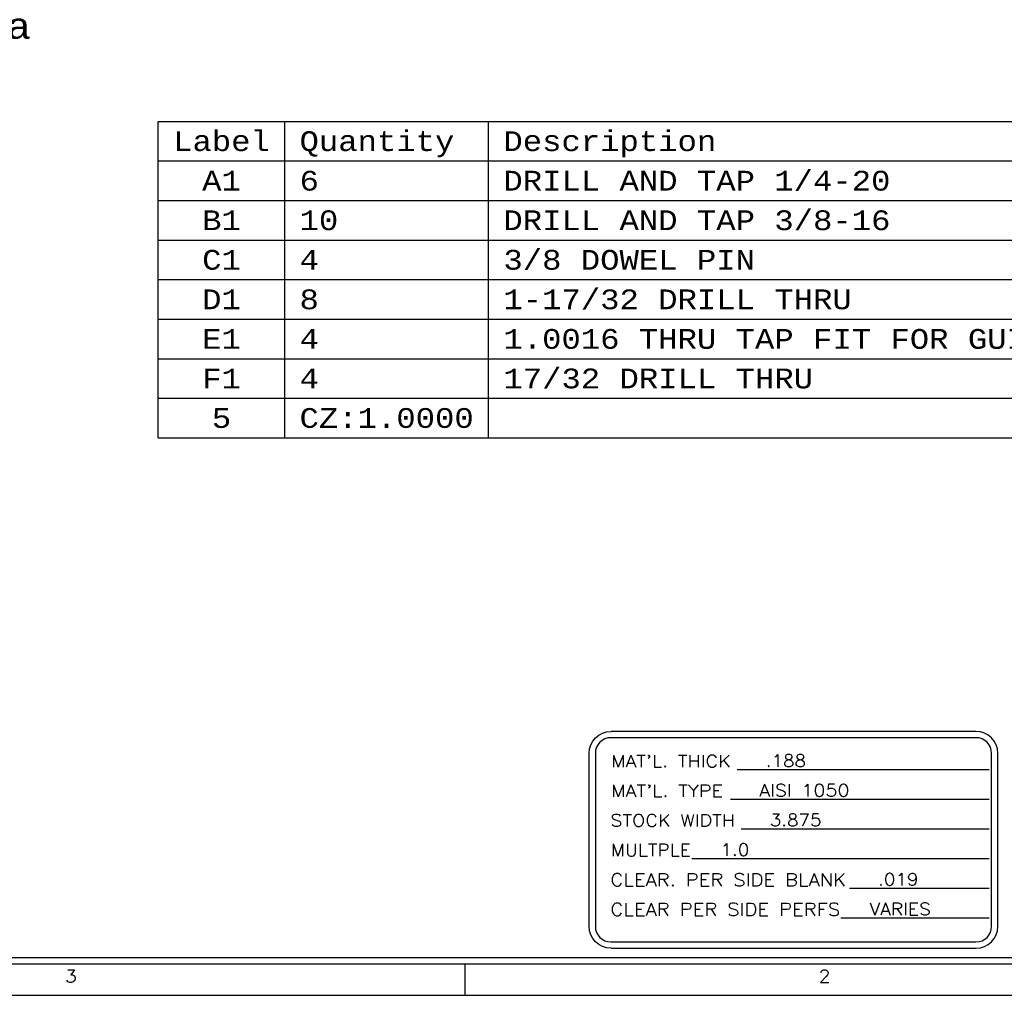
# Model space of a CAD drawing. Header units: inches. Extents: x 3 to 289, y 4 to 291.
# Tile 310 of 634: x 96.63 to 104.47, y 173.39 to 181.16. Entities that reach past the tile are written whole.
import ezdxf
from ezdxf.enums import TextEntityAlignment as Align

# ---------------------------------------------------------------- set-up
doc = ezdxf.new("R2010")
doc.units = ezdxf.units.IN
doc.header["$LTSCALE"] = 0.5
doc.header["$MEASUREMENT"] = 0
for name, color, linetype in [('DBU', 7, 'Continuous'), ('PLOTVIEW1', 7, 'Continuous'), ('STR_INS', 8, 'Continuous')]:
    doc.layers.add(name, color=color, linetype=linetype)
doc.styles.add('VERO2-Courier New', font='cour.ttf')
doc.styles.add('VERO5-RomanD', font='romand__.ttf')
doc.styles.add('VERO9-Courier New', font='cour.ttf')

msp = doc.modelspace()

# ---------------------------------------------------------------- linework, layer by layer
at = {"layer": 'DBU', "color": 56, "linetype": 'Continuous'}
for p, q in [((97.7334, 177.8296), (97.7334, 180.3493)), ((97.7334, 180.3493), (109.5352, 180.3493)), ((98.7399, 177.8296), (98.7399, 180.3493)), ((100.3628, 177.8296), (100.3628, 180.3493)), ((97.7334, 180.0344), (109.5352, 180.0344)), ((97.7334, 179.7194), (109.5352, 179.7194)), ((97.7334, 179.4044), (109.5352, 179.4044)), ((97.7334, 179.0895), (109.5352, 179.0895)), ((97.7334, 178.7745), (109.5352, 178.7745)), ((97.7334, 178.4596), (109.5352, 178.4596)), ((97.7334, 178.1446), (109.5352, 178.1446)), ((97.7334, 177.8296), (109.5352, 177.8296))]:
    msp.add_line(p, q, dxfattribs=at)
at = {"layer": 'PLOTVIEW1', "color": 252, "linetype": 'Continuous'}
for p, q in [((104.2428, 175.4916, 0.0197), (101.3379, 175.4916, 0.0197)), ((104.2428, 175.4416, 0.0197), (101.3379, 175.4416, 0.0197)), ((101.1629, 173.94, 0.0197), (101.1629, 175.3166, 0.0197)), ((101.2129, 175.3166, 0.0197), (101.2129, 173.94, 0.0197)), ((104.3678, 173.94, 0.0197), (104.3678, 175.3166, 0.0197)), ((104.4178, 173.94, 0.0197), (104.4178, 175.3166, 0.0197)), ((102.3411, 175.189, 0.0197), (104.3486, 175.189, 0.0197)), ((102.289, 174.9528, 0.0197), (104.3486, 174.9528, 0.0197)), ((102.3736, 174.7166, 0.0197), (104.3486, 174.7166, 0.0197)), ((101.9799, 174.4804, 0.0197), (104.3486, 174.4804, 0.0197)), ((103.2358, 174.2442, 0.0197), (104.3486, 174.2442, 0.0197)), ((103.1675, 174.008, 0.0197), (104.3486, 174.008, 0.0197)), ((101.3379, 173.815, 0.0197), (104.2428, 173.815, 0.0197)), ((101.3379, 173.765, 0.0197), (104.2428, 173.765, 0.0197))]:
    msp.add_line(p, q, dxfattribs=at)
at = {"layer": 'PLOTVIEW1', "color": 97, "linetype": 'Continuous'}
for p, q in [((65.1747, 173.69), (111.1747, 173.69)), ((65.1747, 173.64), (111.1747, 173.64)), ((100.1747, 173.64), (100.1747, 173.39)), ((65.1747, 173.39), (111.1747, 173.39))]:
    msp.add_line(p, q, dxfattribs=at)
at = {"layer": 'PLOTVIEW1', "color": 252, "linetype": 'Continuous', "extrusion": (0, 8.88178e-16, -1)}
for centre, start, end in [((-101.3379, 175.3166, -0.0197), 0, 90), ((-101.3379, 173.94, -0.0197), 270, 0)]:
    msp.add_arc(centre, 0.175, start, end, dxfattribs=at)
at = {"layer": 'PLOTVIEW1', "color": 252, "linetype": 'Continuous'}
for centre, radius, start, end in [((101.3379, 175.3166, 0.0197), 0.125, 90, 180), ((104.2428, 175.3166, 0.0197), 0.175, 0, 90), ((104.2428, 175.3166, 0.0197), 0.125, 0, 90), ((101.3379, 173.94, 0.0197), 0.125, 180, 270), ((104.2428, 173.94, 0.0197), 0.125, 270, 0), ((104.2428, 173.94, 0.0197), 0.175, 270, 0)]:
    msp.add_arc(centre, radius, start, end, dxfattribs=at)

# ---------------------------------------------------------------- texts
at = {"layer": 'DBU', "color": 30, "linetype": 'Continuous', "style": 'VERO9-Courier New', "width": 0.931388}
for s, p, p2 in [('Label', (97.8515, 180.1131), (98.6218, 180.1131)), ('Quantity', (98.858, 180.1131), (100.0906, 180.1131)), ('Description', (100.4809, 180.1131), (102.1757, 180.1131))]:
    msp.add_text(s, height=0.15748, dxfattribs=at).set_placement(p, p2, align=Align.FIT)
at = {"layer": 'DBU', "color": 12, "linetype": 'Continuous', "style": 'VERO9-Courier New', "width": 0.931388}
for s, p, p2 in [('A1', (98.0826, 179.7981), (98.3907, 179.7981)), ('B1', (98.0826, 179.4832), (98.3907, 179.4832)), ('C1', (98.0826, 179.1682), (98.3907, 179.1682)), ('D1', (98.0826, 178.8533), (98.3907, 178.8533)), ('E1', (98.0826, 178.5383), (98.3907, 178.5383)), ('F1', (98.0826, 178.2233), (98.3907, 178.2233))]:
    msp.add_text(s, height=0.15748, dxfattribs=at).set_placement(p, p2, align=Align.FIT)
at = {"layer": 'DBU', "color": 7, "linetype": 'Continuous', "style": 'VERO9-Courier New', "width": 0.931388}
for s, height, p, p2 in [('6', 0.1575, (98.858, 179.7981), (99.0121, 179.7981)), ('DRILL AND TAP 1/4-20', 0.15748, (100.4809, 179.7981), (103.5623, 179.7981)), ('10', 0.15748, (98.858, 179.4832), (99.1662, 179.4832)), ('DRILL AND TAP 3/8-16', 0.15748, (100.4809, 179.4832), (103.5623, 179.4832)), ('4', 0.1575, (98.858, 179.1682), (99.0121, 179.1682)), ('3/8 DOWEL PIN', 0.15748, (100.4809, 179.1682), (102.4838, 179.1682)), ('8', 0.1575, (98.858, 178.8533), (99.0121, 178.8533)), ('1-17/32 DRILL THRU', 0.15748, (100.4809, 178.8533), (103.2542, 178.8533)), ('4', 0.1575, (98.858, 178.5383), (99.0121, 178.5383)), ("1.0016 THRU TAP FIT FOR GUIDE BUSHING C'BORE PER SIDE VIEW", 0.15748, (100.4809, 178.5383), (109.4171, 178.5383)), ('4', 0.1575, (98.858, 178.2233), (99.0121, 178.2233)), ('17/32 DRILL THRU', 0.15748, (100.4809, 178.2233), (102.9461, 178.2233))]:
    msp.add_text(s, height=height, dxfattribs=at).set_placement(p, p2, align=Align.FIT)
at = {"layer": 'DBU', "color": 96, "linetype": 'Continuous', "style": 'VERO9-Courier New', "width": 0.931388}
for s, height, p, p2 in [('5', 0.1575, (98.1596, 177.9084), (98.3137, 177.9084)), ('CZ:1.0000', 0.15748, (98.858, 177.9084), (100.2447, 177.9084))]:
    msp.add_text(s, height=height, dxfattribs=at).set_placement(p, p2, align=Align.FIT)
at = {"layer": 'PLOTVIEW1', "color": 7, "linetype": 'Continuous', "style": 'VERO5-RomanD'}
for s, height, width, p, p2 in [("MAT'L. THICK", 0.096051, 1.000049, (101.3374, 175.2066, 0.0197), (102.2914, 175.2066, 0.0197)), ('.188', 0.09605, 0.999363, (102.5697, 175.2104, 0.0197), (102.8904, 175.2104, 0.0197)), ("MAT'L. TYPE", 0.096729, 1.000128, (101.3373, 174.9702, 0.0197), (102.2297, 174.9702, 0.0197)), ('AISI 1050', 0.09605, 0.999575, (102.5176, 174.9742, 0.0197), (103.2361, 174.9742, 0.0197)), ('STOCK WIDTH', 0.097257, 1.000077, (101.3325, 174.7338, 0.0197), (102.325, 174.7338, 0.0197)), ('3.875', 0.09605, 0.999444, (102.6022, 174.738, 0.0197), (103.0132, 174.738, 0.0197)), ('MULTPLE', 0.0994, 1.001072, (101.3367, 174.4968, 0.0197), (101.9731, 174.4968, 0.0197)), ('1.0', 0.09605, 0.999218, (102.2085, 174.5017, 0.0197), (102.439, 174.5017, 0.0197)), ('CLEAR. PER SIDE BLANK', 0.099997, 0.999719, (101.3334, 174.2604, 0.0197), (103.2096, 174.2604, 0.0197)), ('.019', 0.09605, 0.999363, (103.4644, 174.2655, 0.0197), (103.7852, 174.2655, 0.0197)), ('CLEAR PER SIDE PERFS', 0.101029, 0.999699, (101.3333, 174.0239, 0.0197), (103.1621, 174.0239, 0.0197)), ('VARIES', 0.09605, 0.999744, (103.3961, 174.0293, 0.0197), (103.8842, 174.0293, 0.0197))]:
    msp.add_text(s, height=height, dxfattribs=dict(at, width=width)).set_placement(p, p2, align=Align.FIT)
at = {"layer": 'PLOTVIEW1', "color": 56, "linetype": 'Continuous', "style": 'VERO5-RomanD', "width": 0.999731}
for s, p, p2 in [('3', (96.9907, 173.4919), (97.0847, 173.4919)), ('2', (102.9907, 173.4919), (103.0847, 173.4919))]:
    msp.add_text(s, height=0.1, dxfattribs=at).set_placement(p, p2, align=Align.FIT)
at = {"layer": 'STR_INS', "color": 7, "linetype": 'Continuous', "style": 'VERO2-Courier New', "width": 0.931388}
msp.add_text('a', height=0.2, dxfattribs=at).set_placement((96.5256, 181.007), (96.7213, 181.007), align=Align.FIT)

doc.saveas('drawing.dxf')
